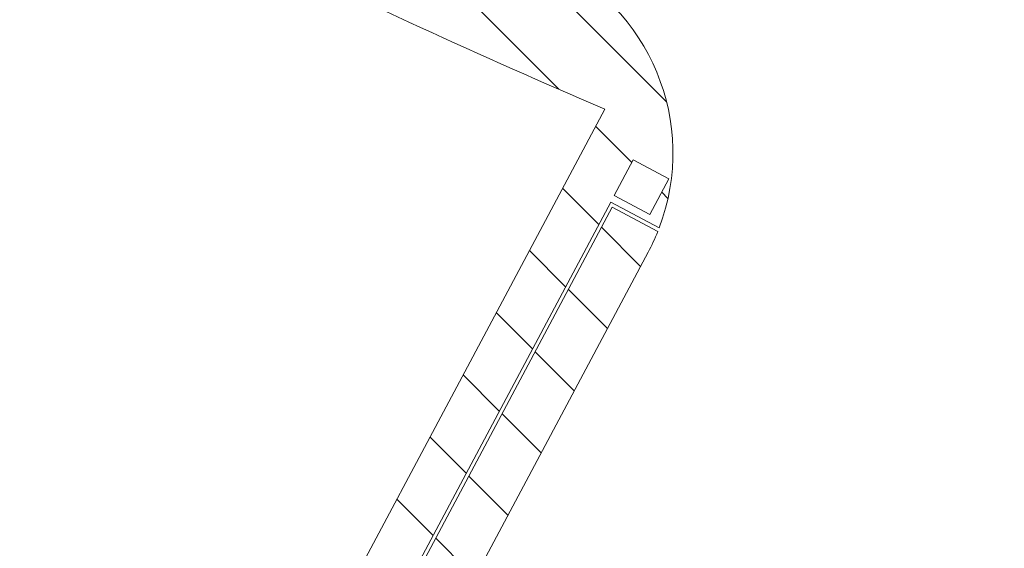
# Model space of a CAD drawing. Header units: metres. Extents: x 167411 to 168816, y 461777 to 462985.
# Tile 413 of 493: x 167774 to 167811, y 462663 to 462683. Entities that reach past the tile are written whole.
import ezdxf

# ---------------------------------------------------------------- set-up
doc = ezdxf.new("R2010")
doc.units = ezdxf.units.M
doc.header["$LTSCALE"] = 0.5
for name, color, linetype, lineweight, true_color in [('Zuid-N-WE-GW-AANVULLEN-menggranulaat', 7, 'Continuous', 18, 0x01ff7f), ('Zuid-N-WE-GW-AANVULLEN-teelgrond 1e grootte boom', 7, 'Continuous', 18, 0x0001ff), ('Zuid-N-WE-GW-AANVULLEN-vrijgekomen grond (uitvullen)', 7, 'Continuous', 18, 0x0100ff), ('Zuid-N-WE-GW-AANVULLEN-zand uitvullen', 7, 'Continuous', 18, 0x3fff01), ('Zuid-N-WE-GW-ONTGRAVEN-grond-menggranulaat', 7, 'Continuous', 18, 0xff0001)]:
    doc.layers.add(name, color=color, linetype=linetype, lineweight=lineweight, true_color=true_color)
pattern_1 = [(135, (0, 0), (-1.767766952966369, -1.767766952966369), [])]

msp = doc.modelspace()

# ---------------------------------------------------------------- hatches: boundary and pattern name
at = {"layer": 'Zuid-N-WE-GW-AANVULLEN-menggranulaat'}
h = msp.add_hatch(dxfattribs=at)
h.set_pattern_fill('ANSI37', color=256, scale=20)
h.set_pattern_definition([(45, (0, 0), (-1.767766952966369, 1.767766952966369), []), (135, (0, 0), (-1.767766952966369, -1.767766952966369), [])])
edge = h.paths.add_edge_path()
edge.add_arc((167803.4791472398, 462466.3690323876), 20.99999999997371, 297.6526232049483, 334.9313167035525)
edge.add_line((167822.5009582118, 462457.4712401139), (167827.8134121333, 462468.8282701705))
edge.add_arc((167808.7916689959, 462477.7260058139), 20.99991456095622, 334.9313782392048, 364.503464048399)
edge.add_line((167829.7267481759, 462479.3749058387), (167827.4790799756, 462507.9125713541))
edge.add_arc((167825.4852546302, 462507.755534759), 2.000000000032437, 4.503402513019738, 90.27156755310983)
edge.add_arc((167824.8460969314, 462642.6050917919), 132.8510717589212, 259.64941472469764, 270.2715675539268, ccw=False)
edge.add_arc((167754.8900732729, 462225.1511423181), 290.4445156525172, 80.86994677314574, 87.31915756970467)
edge.add_arc((167775.0175849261, 462636.516389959), 121.415015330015, 260.654251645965, 266.9109979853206, ccw=False)
edge.add_arc((167974.3146421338, 463868.2755060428), 1369.192570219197, 259.95828140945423, 260.7955184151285, ccw=False)
edge.add_arc((167530.3156294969, 461237.1591816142), 1299.214996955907, 80.9099083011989, 81.3481679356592)
edge.add_line((167725.7562178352, 462521.5900223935), (167726.5613614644, 462523.2881156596))
edge.add_arc((167530.3156294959, 461237.1591816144), 1301.01499695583, 80.90924953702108, 81.32436302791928, ccw=False)
edge.add_arc((167974.3146421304, 463868.2755060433), 1367.392570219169, 259.957655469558, 260.7956117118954)
edge.add_arc((167775.0175849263, 462636.5163899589), 119.6150153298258, 260.6531923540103, 266.9079431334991)
edge.add_arc((167754.8900732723, 462225.1511423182), 292.2445156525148, 80.8661692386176, 87.3178939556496, ccw=False)
edge.add_arc((167824.846096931, 462642.6050917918), 131.0510717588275, 259.6410738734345, 270.081003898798)
edge.add_arc((167825.0285473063, 462513.5541490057), 1.999999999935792, 270.0810038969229, 364.5034025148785)
edge.add_line((167827.0223726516, 462513.711185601), (167826.3476529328, 462522.277808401))
edge.add_arc((167851.2704697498, 462524.2407658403), 25.00000000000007, 159.6344798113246, 184.5034025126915, ccw=False)
edge.add_line((167827.8331801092, 462532.9409643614), (167839.6054740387, 462564.6541099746))
edge.add_arc((167863.0427636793, 462555.9539114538), 25.00000000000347, 92.92646269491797, 159.6344798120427, ccw=False)
edge.add_arc((167859.6731861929, 462621.8678397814), 41.00000000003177, 272.9264626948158, 332.9525938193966)
edge.add_arc((167761.4366320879, 462672.0242893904), 151.2999999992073, 332.9525938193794, 343.4711954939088)
edge.add_arc((167761.4366320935, 462672.0242893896), 151.2999999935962, 343.4711954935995, 352.7182832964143)
edge.add_arc((167761.4366320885, 462672.0242893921), 151.299999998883, 352.7182832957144, 359.9848447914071)
edge.add_arc((167762.6427129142, 462672.126905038), 150.0939816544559, 359.9455512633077, 369.780692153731)
edge.add_arc((167930.1719424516, 462701.5206140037), 19.9999999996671, 191.1198891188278, 191.2334212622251, ccw=False)
edge.add_arc((167737.3431602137, 462663.465514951), 176.548040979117, 11.16895386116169, 18.09769581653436)
edge.add_line((167905.1570562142, 462718.3080812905), (167903.1593950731, 462724.0577253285))
edge.add_arc((167739.6427847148, 462664.0457215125), 174.1812919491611, 20.15357154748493, 22.68530781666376)
edge.add_line((167900.3488921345, 462731.2221273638), (167888.5491926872, 462758.9092599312))
edge.add_arc((165746.7489998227, 461786.7376482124), 2352.110904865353, 24.41348664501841, 26.09998645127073)
edge.add_line((167859.0096983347, 462821.5228676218), (167856.2721985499, 462827.0317757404))
edge.add_line((167856.2721985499, 462827.0317757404), (167849.4427865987, 462840.7263118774))
edge.add_line((167849.4427865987, 462840.7263118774), (167853.1350324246, 462842.2854980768))
edge.add_line((167853.1350324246, 462842.2854980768), (167860.3813711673, 462827.7549278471))
edge.add_line((167860.3813711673, 462827.7549278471), (167861.3957378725, 462825.6996336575))
edge.add_line((167861.3957378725, 462825.6996336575), (167863.1099234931, 462822.2444456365))
edge.add_arc((165737.1791078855, 461782.2200335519), 2366.692335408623, 24.416192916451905, 26.068294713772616, ccw=False)
edge.add_line((167892.2107470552, 462760.5202148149), (167904.0259808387, 462732.7966320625))
edge.add_arc((167739.8099433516, 462664.1044459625), 178.0042791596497, 19.80421544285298, 22.699741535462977, ccw=False)
edge.add_line((167907.2863097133, 462724.4135672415), (167909.2465979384, 462718.6607007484))
edge.add_arc((167740.0904840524, 462664.1680653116), 177.7167357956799, 11.117207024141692, 17.85603628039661, ccw=False)
edge.add_arc((167930.1719424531, 462701.5206139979), 16.00000000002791, 191.1198890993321, 191.4083296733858)
edge.add_arc((167760.3030476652, 462671.9276384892), 156.4335888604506, 0.020354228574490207, 9.726300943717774, ccw=False)
edge.add_arc((167761.4366320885, 462672.0242893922), 155.2999999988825, 352.7182832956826, 359.9848447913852, ccw=False)
edge.add_arc((167761.4366320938, 462672.0242893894), 155.2999999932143, 343.47119549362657, 352.71828329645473, ccw=False)
edge.add_arc((167761.4366320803, 462672.0242893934), 155.3000000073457, 332.95259381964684, 343.47119549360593, ccw=False)
edge.add_arc((167859.6731861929, 462621.8678397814), 45.0000000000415, 272.9264626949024, 332.9525938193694, ccw=False)
edge.add_arc((167863.0427636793, 462555.9539114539), 20.99999999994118, 92.92646269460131, 159.6344798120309)
edge.add_line((167843.3554403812, 462563.2620782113), (167831.5831464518, 462531.548932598))
edge.add_arc((167851.2704697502, 462524.2407658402), 21.00000000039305, 159.6344798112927, 184.5034025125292)
edge.add_line((167830.3353036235, 462522.5918815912), (167833.7143988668, 462479.6889790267))
edge.add_arc((167808.7916777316, 462477.7260042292), 24.99990597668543, -25.068626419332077, 4.503459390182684, ccw=False)
edge.add_line((167831.4366161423, 462467.1334566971), (167826.1241603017, 462455.7764225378))
edge.add_arc((167803.4791472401, 462466.3690323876), 24.99999999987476, 326.0230712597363, 334.93131670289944, ccw=False)
edge.add_line((167824.2107141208, 462452.3975566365), (167824.3351035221, 462452.313727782))
edge.add_arc((167826.6985021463, 462450.7209795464), 2.849999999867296, 146.0230712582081, 226.2503602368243)
edge.add_line((167824.7277028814, 462448.6622298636), (167832.9604662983, 462440.7811726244))
edge.add_line((167832.9604662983, 462440.7811726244), (167832.856741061, 462440.6728163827))
edge.add_line((167832.856741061, 462440.6728163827), (167836.0875973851, 462437.5799832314))
edge.add_arc((167853.3620299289, 462455.6518945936), 24.99999999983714, 226.2924793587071, 277.4629986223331)
edge.add_line((167856.6091772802, 462430.8636708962), (167887.2002697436, 462434.8709683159))
edge.add_line((167887.2002697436, 462434.8709683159), (167887.6548703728, 462431.4006169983))
edge.add_line((167887.6548703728, 462431.4006169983), (167857.0637779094, 462427.3933195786))
edge.add_arc((167853.3620299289, 462455.6518945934), 28.49999999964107, 226.4362674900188, 277.4629986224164, ccw=False)
edge.add_line((167833.7209410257, 462435.0005598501), (167830.4365544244, 462438.1445760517))
edge.add_line((167830.4365544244, 462438.1445760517), (167830.3328291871, 462438.03621981))
edge.add_line((167830.3328291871, 462438.03621981), (167822.1006203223, 462445.9165948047))
edge.add_arc((167820.1298408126, 462443.8578262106), 2.850000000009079, 46.25091003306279, 126.488941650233)
edge.add_line((167818.435038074, 462446.1491454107), (167818.3458420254, 462446.2697441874))
edge.add_arc((167803.479147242, 462466.3690323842), 24.99999999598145, 300.71144744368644, 306.4889533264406, ccw=False)
edge.add_line((167816.2470148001, 462444.8752761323), (167813.2254524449, 462447.7677008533))
at = {"layer": 'Zuid-N-WE-GW-AANVULLEN-teelgrond 1e grootte boom'}
h = msp.add_hatch(dxfattribs=at)
h.set_pattern_fill('ANSI33', color=256, scale=20)
h.set_pattern_definition([(45, (0, 0), (-3.535533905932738, 3.535533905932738), []), (45, (3.5355339, 0), (-3.535533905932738, 3.535533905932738), [2.5, -1.25])])
h.paths.add_polyline_path([(167632.8377178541, 462676.5266989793), (167632.8377178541, 462671.5266989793), (167638.8377178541, 462671.5266989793), (167638.8377178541, 462676.5266989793)])
h.paths.add_polyline_path([(167654.1186690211, 462688.734524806), (167654.1186690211, 462683.734524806), (167660.1186690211, 462683.734524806), (167660.1186690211, 462688.734524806)])
h.paths.add_polyline_path([(167683.8796496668, 462668.6183621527), (167683.8796496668, 462663.6183621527), (167689.8796496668, 462663.6183621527), (167689.8796496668, 462668.6183621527)])
edge = h.paths.add_edge_path()
edge.add_arc((167810.3808444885, 462803.3814329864), 106.5000072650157, 242.86446916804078, 243.3100240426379, ccw=False)
edge.add_line((167761.8065248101, 462708.6038669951), (167760.9984946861, 462707.2503733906))
edge.add_arc((167900.6604039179, 462925.3685778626), 259.0000000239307, 237.3684112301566, 245.5973856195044)
edge.add_line((167793.6555941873, 462689.5063920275), (167800.444228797, 462686.5429145))
edge.add_line((167800.444228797, 462686.5429145), (167800.9974573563, 462686.3120079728))
edge.add_line((167800.9974573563, 462686.3120079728), (167801.2488266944, 462686.9240642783))
edge.add_line((167801.2488266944, 462686.9240642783), (167800.5308514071, 462689.8730815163))
edge.add_line((167800.5308514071, 462689.8730815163), (167797.4306392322, 462691.1075347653))
edge.add_arc((167797.765800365, 462692.0496956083), 1.000000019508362, 246.25729131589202, 250.4176637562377, ccw=False)
edge.add_arc((167900.6603241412, 462925.3684069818), 255.9998115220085, 243.3097077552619, 246.2025355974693, ccw=False)
edge.add_line((167785.6734964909, 462696.646014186), (167766.6099376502, 462706.1854506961))
edge.add_line((167766.6099376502, 462706.1854506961), (167762.5450142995, 462708.2290031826))
edge = h.paths.add_edge_path()
edge.add_line((167729.7955435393, 462731.755873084), (167718.4336053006, 462741.0916000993))
edge.add_arc((167656.8532226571, 462666.1459099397), 97.00000000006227, 50.59119135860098, 61.94803445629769)
edge.add_arc((167611.2368211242, 462580.54133114), 194.0000000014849, 61.94803431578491, 75.54710071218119)
edge.add_arc((167473.7849370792, 462047.1590232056), 744.8082304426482, 75.54877375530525, 77.73469606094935)
edge.add_arc((167473.78493708, 462047.1590232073), 744.8082304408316, 77.73469606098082, 79.04143100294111)
edge.add_line((167615.3723289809, 462778.3856027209), (167614.8020302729, 462775.4403694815))
edge.add_arc((167473.7677960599, 462047.0874752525), 741.8817923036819, 75.54949357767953, 79.04118276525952, ccw=False)
edge.add_arc((167611.2368215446, 462580.5413309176), 191.0000000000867, 51.90992444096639, 75.54949357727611, ccw=False)
edge.add_line((167729.0646370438, 462730.8663318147), (167729.7955435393, 462731.755873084))
edge = h.paths.add_edge_path()
edge.add_arc((167472.8515045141, 461852.3212443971), 938.9999999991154, 85.87992178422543, 87.73106189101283)
edge.add_arc((167502.2273521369, 462593.7395201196), 196.9999999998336, 87.73106189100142, 96.39076555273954)
edge.add_arc((167457.7038466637, 462991.2538688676), 203.0000000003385, 273.55816279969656, 276.39076555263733, ccw=False)
edge.add_line((167470.3023812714, 462788.6451895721), (167468.5569805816, 462788.544200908))
edge.add_arc((167468.503516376, 462789.5427705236), 0.9999998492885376, 126.58263599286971, 273.0647350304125, ccw=False)
edge.add_line((167467.9075349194, 462790.3457685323), (167467.8520288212, 462791.5115153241))
edge.add_line((167467.8520288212, 462791.5115153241), (167463.356459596, 462791.333787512))
edge.add_line((167463.356459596, 462791.333787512), (167463.3627943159, 462791.1097321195))
edge.add_line((167463.3627943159, 462791.1097321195), (167462.3580633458, 462791.0829777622))
edge.add_arc((167462.3345474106, 462789.8042607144), 1.278933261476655, 88.94643464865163, 226.1744196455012)
edge.add_line((167461.448930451, 462788.8815728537), (167462.1728936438, 462788.1917342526))
edge.add_line((167462.1728936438, 462788.1917342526), (167462.1250852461, 462788.1415608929))
edge.add_arc((167466.9677423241, 462794.3276324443), 7.856131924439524, 231.9450104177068, 266.4484992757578)
edge.add_arc((167460.2758619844, 462965.3663968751), 178.9874041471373, 271.9867574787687, 276.4949520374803)
edge.add_arc((167502.2273521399, 462593.7395200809), 195.0000000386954, 93.46616453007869, 96.39076555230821, ccw=False)
edge.add_arc((167496.4837385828, 462688.5657343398), 99.99999999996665, 87.97320017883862, 93.46616452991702, ccw=False)
edge.add_arc((167473.7849370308, 462047.1590232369), 741.8082304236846, 86.95425751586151, 87.97320017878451, ccw=False)
edge.add_arc((167473.7957505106, 462047.2905003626), 741.6763644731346, 83.64190735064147, 86.95455203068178, ccw=False)
edge.add_line((167555.9305037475, 462784.4049500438), (167556.2896047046, 462786.3928943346))
edge.add_arc((167533.3755837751, 462692.3299431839), 96.81369290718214, 76.30923118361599, 85.88914324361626)
edge = h.paths.add_edge_path()
edge.add_line((167584.8977186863, 462782.6331097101), (167584.6325823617, 462780.6366321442))
edge.add_line((167584.6325823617, 462780.6366321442), (167596.1308612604, 462778.8071042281))
edge.add_line((167596.1308612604, 462778.8071042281), (167596.4327265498, 462781.6749466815))
edge.add_line((167596.4327265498, 462781.6749466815), (167593.1436613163, 462782.1492670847))
edge.add_arc((167583.1492237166, 462682.3260606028), 100.3222873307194, 84.28252100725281, 89.00135396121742)
edge = h.paths.add_edge_path()
edge.add_line((167428.3733344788, 462785.1688034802), (167429.6782427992, 462782.4659556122))
edge.add_arc((167439.9861721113, 462760.6301085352), 24.14658618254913, 92.09856876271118, 115.2703350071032, ccw=False)
edge.add_line((167439.1019544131, 462784.7604998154), (167449.4898294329, 462785.1491883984))
edge.add_line((167449.4898294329, 462785.1491883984), (167449.5082445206, 462787.980754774))
edge.add_line((167449.5082445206, 462787.980754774), (167439.1025243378, 462787.5772356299))
edge.add_arc((167438.9928821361, 462762.9630241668), 24.61445565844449, 89.74478183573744, 115.5586891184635)
at = {"layer": 'Zuid-N-WE-GW-AANVULLEN-vrijgekomen grond (uitvullen)'}
h = msp.add_hatch(dxfattribs=at)
h.set_pattern_fill('ANSI31', color=256, scale=20, angle=90)
h.set_pattern_definition(pattern_1)
h.paths.add_polyline_path([(167775.5391849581, 462642.0999371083), (167775.7156347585, 462642.0057804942), (167783.7616418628, 462657.0840239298), (167774.3510267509, 462659.323445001), (167746.2365245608, 462666.9814145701), (167722.4348596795, 462674.8614967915), (167713.1545741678, 462666.7553188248), (167710.9737845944, 462664.8504347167), (167755.8074385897, 462649.7954653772), (167774.362227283, 462639.8943146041)])
edge = h.paths.add_edge_path(flags=16)
edge.add_arc((167709.1099408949, 462518.5281775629), 149.2499999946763, 63.75410351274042, 73.77083389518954)
edge.add_arc((167892.7282366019, 463149.34774088), 507.7499999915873, 250.3740878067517, 253.77083389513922, ccw=False)
edge.add_arc((167721.5434043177, 462669.4664986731), 1.750981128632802, 68.45594841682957, 252.2922271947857)
edge.add_arc((167892.728236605, 463149.3477408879), 511.2499999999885, 250.3740878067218, 253.7708338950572)
edge.add_arc((167709.109940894, 462518.5281775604), 145.7499999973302, 63.74768349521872, 73.77083389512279, ccw=False)
edge.add_arc((167774.174148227, 462650.9013993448), 1.760354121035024, 250.2329625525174, 417.8099362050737)
at = {"layer": 'Zuid-N-WE-GW-AANVULLEN-zand uitvullen'}
h = msp.add_hatch(dxfattribs=at)
h.set_pattern_fill('ANSI31', color=256, scale=20, angle=90)
h.set_pattern_definition(pattern_1)
edge = h.paths.add_edge_path()
edge.add_line((167795.7745702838, 462679.2819564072), (167757.1146434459, 462606.833128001))
edge.add_line((167757.1146434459, 462606.833128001), (167749.736784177, 462607.3596886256))
edge.add_line((167749.736784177, 462607.3596886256), (167738.8258026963, 462608.1384095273))
edge.add_line((167738.8258026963, 462608.1384095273), (167745.8726223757, 462629.0658649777))
edge.add_line((167745.8726223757, 462629.0658649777), (167747.9822027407, 462628.355514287))
edge.add_line((167747.9822027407, 462628.355514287), (167749.1194775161, 462631.7329623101))
edge.add_line((167749.1194775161, 462631.7329623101), (167740.6128257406, 462634.5973736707))
edge.add_line((167740.6128257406, 462634.5973736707), (167740.5011337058, 462634.2656736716))
edge.add_line((167740.5011337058, 462634.2656736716), (167740.4821794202, 462634.2720560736))
edge.add_line((167740.4821794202, 462634.2720560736), (167740.0130728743, 462632.8789160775))
edge.add_line((167740.0130728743, 462632.8789160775), (167740.4188367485, 462632.7422848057))
edge.add_line((167740.4188367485, 462632.7422848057), (167740.5943615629, 462633.2643372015))
edge.add_line((167740.5943615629, 462633.2643372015), (167745.3329329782, 462631.6687367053))
edge.add_line((167745.3329329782, 462631.6687367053), (167738.4718508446, 462611.2928796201))
edge.add_line((167738.4718508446, 462611.2928796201), (167733.7425296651, 462612.8853653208))
edge.add_line((167733.7425296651, 462612.8853653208), (167733.8254888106, 462613.1321054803))
edge.add_line((167733.8254888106, 462613.1321054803), (167733.4097447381, 462613.2732351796))
edge.add_line((167733.4097447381, 462613.2732351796), (167732.335110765, 462610.081816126))
edge.add_arc((167739.8220535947, 462607.5607673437), 7.899999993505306, 161.3902794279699, 172.1651538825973)
edge.add_line((167731.9957991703, 462608.6376803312), (167731.8878886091, 462608.6466573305))
edge.add_line((167731.8878886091, 462608.6466573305), (167731.5318063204, 462604.742568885))
edge.add_line((167731.5318063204, 462604.742568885), (167732.4764264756, 462604.669039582))
edge.add_line((167732.4764264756, 462604.669039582), (167733.5169377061, 462604.5901410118))
edge.add_line((167733.5169377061, 462604.5901410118), (167733.8792757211, 462604.563422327))
edge.add_line((167733.8792757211, 462604.563422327), (167734.0895837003, 462607.5009778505))
edge.add_line((167734.0895837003, 462607.5009778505), (167737.5806483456, 462607.2510425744))
edge.add_line((167737.5806483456, 462607.2510425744), (167737.3702569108, 462604.3123213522))
edge.add_line((167737.3702569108, 462604.3123213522), (167737.5061939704, 462604.3026194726))
edge.add_line((167737.5061939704, 462604.3026194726), (167747.0697048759, 462603.6200680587))
edge.add_line((167747.0697048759, 462603.6200680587), (167748.0671676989, 462603.5488787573))
edge.add_line((167748.0671676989, 462603.5488787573), (167755.6178587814, 462603.0099830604))
edge.add_arc((167756.0307567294, 462608.7952674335), 5.799999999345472, 265.9177003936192, 331.9148606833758)
edge.add_line((167761.1478009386, 462606.0647256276), (167761.6185840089, 462606.9469746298))
edge.add_line((167761.6185840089, 462606.9469746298), (167762.9771284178, 462609.4928912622))
edge.add_line((167762.9771284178, 462609.4928912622), (167761.1244055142, 462610.4815357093))
edge.add_line((167761.1244055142, 462610.4815357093), (167775.2478976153, 462636.9490057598))
edge.add_line((167775.2478976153, 462636.9490057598), (167777.1006205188, 462635.9603613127))
edge.add_line((167777.1006205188, 462635.9603613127), (167777.9574457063, 462637.5660544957))
edge.add_line((167777.9574457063, 462637.5660544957), (167776.1047228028, 462638.5546989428))
edge.add_line((167776.1047228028, 462638.5546989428), (167785.768664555, 462656.6649571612))
edge.add_line((167785.768664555, 462656.6649571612), (167787.880745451, 462656.162350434))
edge.add_line((167787.880745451, 462656.162350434), (167789.3756426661, 462658.9637940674))
edge.add_line((167789.3756426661, 462658.9637940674), (167787.5229204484, 462659.9524384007))
edge.add_line((167787.5229204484, 462659.9524384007), (167795.9970157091, 462675.8329204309))
edge.add_line((167795.9970157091, 462675.8329204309), (167797.7948367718, 462674.873572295))
edge.add_arc((167790.5052691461, 462677.6488567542), 7.799999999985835, 339.1571680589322, 426.0398304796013)
edge.add_arc((167900.5384620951, 462925.2505480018), 263.1499973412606, 245.56021505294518, 246.0398304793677, ccw=False)
edge.add_line((167791.6636534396, 462685.6796876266), (167790.7948063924, 462683.7678547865))
edge.add_arc((167900.5384625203, 462925.2505489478), 265.249998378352, 241.6407369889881, 245.5602150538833, ccw=False)
edge.add_line((167774.5450677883, 462691.83412681), (167775.5425649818, 462693.6820984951))
edge.add_arc((167900.910658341, 462925.933463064), 263.9277461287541, 240.6813251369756, 241.640054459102, ccw=False)
edge.add_line((167771.6740387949, 462695.8122964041), (167770.8129716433, 462696.2981354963))
edge.add_line((167770.8129716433, 462696.2981354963), (167770.7820133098, 462696.2351969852))
edge.add_line((167770.7820133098, 462696.2351969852), (167768.9560676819, 462692.5230366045))
edge.add_arc((167900.5384625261, 462925.2505489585), 267.3499983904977, 240.516506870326, 246.9296879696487)
h.paths.add_polyline_path([(167760.56873133, 462608.7604819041), (167761.2749059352, 462610.0838554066), (167762.5982794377, 462609.3776808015), (167761.8921048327, 462608.054307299)], flags=16)
h.paths.add_polyline_path([(167733.5098151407, 462610.588780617), (167733.9884952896, 462612.0103520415), (167735.4100667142, 462611.5316718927), (167734.9313865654, 462610.1101004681)], flags=16)
edge = h.paths.add_edge_path()
edge.add_line((167725.9364010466, 462609.0111846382), (167725.5930720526, 462605.2469233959))
edge.add_arc((167770.2193073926, 463095.5201039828), 492.3000025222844, 264.7990865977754, 265.4764568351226)
edge.add_line((167731.392232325, 462604.7536109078), (167731.7355957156, 462608.5182492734))
edge.add_arc((167771.6698899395, 463112.6889498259), 505.7497831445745, 264.8118213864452, 265.47117787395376, ccw=False)
h.paths.add_polyline_path([(167775.3055028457, 462636.7595812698), (167777.034710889, 462635.8368464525), (167763.0430380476, 462609.6164061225), (167761.3138300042, 462610.5391409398)], flags=17)
edge = h.paths.add_edge_path(flags=17)
edge.add_line((167789.441552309, 462659.0873089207), (167797.3868113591, 462673.9767488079))
edge.add_arc((167790.5052691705, 462677.6488567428), 7.799999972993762, 331.9148606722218, 338.121644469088)
edge.add_line((167797.7434904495, 462674.7422862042), (167796.0546209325, 462675.6434959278))
edge.add_line((167796.0546209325, 462675.6434959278), (167787.7123449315, 462660.010043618))
edge.add_line((167787.7123449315, 462660.010043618), (167789.441552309, 462659.0873089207))
h.paths.add_polyline_path([(167796.1288349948, 462676.0799501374), (167796.8350095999, 462677.4033236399), (167798.1583831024, 462676.6971490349), (167797.4522084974, 462675.3737755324)], flags=16)
edge = h.paths.add_edge_path(flags=17)
edge.add_line((167775.6657630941, 462693.6155986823), (167774.7347832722, 462691.8908576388))
edge.add_arc((167900.5384625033, 462925.2505489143), 265.1099983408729, 241.6709938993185, 245.5299581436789)
edge.add_line((167790.7252893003, 462683.9532670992), (167791.536197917, 462685.7376107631))
edge.add_arc((167900.5676814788, 462925.3094113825), 263.2157139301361, 241.6717008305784, 245.5292512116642, ccw=False)
at = {"layer": 'Zuid-N-WE-GW-ONTGRAVEN-grond-menggranulaat'}
h = msp.add_hatch(dxfattribs=at)
h.set_pattern_fill('ANSI31', color=256, scale=20)
h.set_pattern_definition([(45, (0, 0), (-1.767766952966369, 1.767766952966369), [])])
edge = h.paths.add_edge_path()
edge.add_line((167853.1350324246, 462842.2854980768), (167849.4427865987, 462840.7263118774))
edge.add_line((167849.4427865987, 462840.7263118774), (167856.2721985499, 462827.0317757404))
edge.add_line((167856.2721985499, 462827.0317757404), (167859.0096983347, 462821.5228676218))
edge.add_arc((165746.7489998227, 461786.7376482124), 2352.110904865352, 24.413486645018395, 26.099986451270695, ccw=False)
edge.add_line((167888.5491926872, 462758.9092599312), (167900.3488921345, 462731.2221273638))
edge.add_arc((167739.6427847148, 462664.0457215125), 174.1812919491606, 20.153571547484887, 22.685307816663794, ccw=False)
edge.add_line((167903.1593950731, 462724.0577253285), (167905.1570562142, 462718.3080812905))
edge.add_arc((167737.3431602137, 462663.465514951), 176.5480409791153, 11.168953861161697, 18.097695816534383, ccw=False)
edge.add_arc((167930.1719424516, 462701.5206140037), 19.99999999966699, 191.1198891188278, 191.2334212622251)
edge.add_arc((167762.6427129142, 462672.126905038), 150.0939816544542, -0.054448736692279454, 9.780692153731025, ccw=False)
edge.add_arc((167761.4366320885, 462672.0242893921), 151.2999999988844, 352.7182832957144, 359.984844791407, ccw=False)
edge.add_arc((167761.4366320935, 462672.0242893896), 151.2999999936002, 343.4711954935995, 352.7182832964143, ccw=False)
edge.add_arc((167761.4366320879, 462672.0242893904), 151.299999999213, 332.95259381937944, 343.4711954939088, ccw=False)
edge.add_arc((167859.6731861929, 462621.8678397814), 41.00000000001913, 272.9264626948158, 332.9525938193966, ccw=False)
edge.add_arc((167863.0427636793, 462555.9539114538), 25.00000000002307, 92.926462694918, 159.6344798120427)
edge.add_line((167839.6054740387, 462564.6541099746), (167827.8331801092, 462532.9409643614))
edge.add_arc((167851.2704697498, 462524.2407658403), 24.99999999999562, 159.6344798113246, 184.5034025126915)
edge.add_line((167826.3476529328, 462522.277808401), (167827.0223726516, 462513.711185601))
edge.add_arc((167825.0285473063, 462513.5541490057), 1.999999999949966, -89.91899610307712, 4.5034025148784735, ccw=False)
edge.add_arc((167824.846096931, 462642.6050917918), 131.0510717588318, 259.6410738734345, 270.08100389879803, ccw=False)
edge.add_arc((167754.8900732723, 462225.1511423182), 292.2445156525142, 80.86616923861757, 87.31789395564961)
edge.add_arc((167775.0175849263, 462636.5163899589), 119.6150153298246, 260.65319235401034, 266.90794313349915, ccw=False)
edge.add_arc((167974.3146421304, 463868.2755060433), 1367.392570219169, 259.957655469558, 260.7956117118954, ccw=False)
edge.add_arc((167530.3156294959, 461237.1591816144), 1301.01499695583, 80.90924953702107, 81.3243630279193)
edge.add_line((167726.5613614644, 462523.2881156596), (167725.7562178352, 462521.5900223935))
edge.add_arc((167530.3156294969, 461237.1591816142), 1299.214996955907, 80.90990830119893, 81.3481679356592, ccw=False)
edge.add_arc((167974.3146421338, 463868.2755060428), 1369.192570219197, 259.9582814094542, 260.7955184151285)
edge.add_arc((167775.0175849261, 462636.516389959), 121.4150153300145, 260.654251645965, 266.9109979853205)
edge.add_arc((167754.8900732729, 462225.1511423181), 290.4445156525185, 80.86994677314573, 87.31915756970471, ccw=False)
edge.add_arc((167824.8460969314, 462642.6050917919), 132.8510717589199, 259.6494147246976, 270.2715675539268)
edge.add_arc((167825.4852546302, 462507.755534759), 2.000000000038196, 4.503402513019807, 90.27156755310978, ccw=False)
edge.add_line((167827.4790799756, 462507.9125713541), (167829.7267481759, 462479.3749058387))
edge.add_arc((167808.7916689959, 462477.7260058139), 20.9999145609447, -25.068621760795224, 4.50346404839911, ccw=False)
edge.add_line((167827.8134121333, 462468.8282701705), (167822.5009582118, 462457.4712401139))
edge.add_arc((167803.4791472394, 462466.369032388), 21.00000000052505, 297.652623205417, 334.9313167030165, ccw=False)
edge.add_line((167813.2254524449, 462447.7677008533), (167816.2470148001, 462444.8752761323))
edge.add_line((167816.2470148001, 462444.8752761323), (167827.0136215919, 462434.5688200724))
edge.add_line((167827.0136215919, 462434.5688200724), (167830.4365544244, 462438.1445760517))
edge.add_line((167830.4365544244, 462438.1445760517), (167833.7209410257, 462435.0005598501))
edge.add_arc((167853.3620299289, 462455.6518945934), 28.49999999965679, 226.4362674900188, 277.4629986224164)
edge.add_line((167857.0637779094, 462427.3933195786), (167887.6548703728, 462431.4006169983))
edge.add_line((167887.6548703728, 462431.4006169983), (167887.2002697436, 462434.8709683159))
edge.add_line((167887.2002697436, 462434.8709683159), (167856.6091772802, 462430.8636708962))
edge.add_arc((167853.3620299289, 462455.6518945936), 24.99999999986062, 226.2924793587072, 277.4629986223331, ccw=False)
edge.add_line((167836.0875973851, 462437.5799832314), (167832.856741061, 462440.6728163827))
edge.add_line((167832.856741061, 462440.6728163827), (167832.9604662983, 462440.7811726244))
edge.add_line((167832.9604662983, 462440.7811726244), (167824.7277028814, 462448.6622298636))
edge.add_arc((167826.6985021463, 462450.7209795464), 2.849999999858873, 146.0230712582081, 226.2503602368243, ccw=False)
edge.add_line((167824.3351035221, 462452.313727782), (167824.2107141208, 462452.3975566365))
edge.add_arc((167803.4791472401, 462466.3690323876), 24.99999999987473, 326.0230712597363, 334.9313167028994)
edge.add_line((167826.1241603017, 462455.7764225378), (167831.4366161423, 462467.1334566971))
edge.add_arc((167808.7916777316, 462477.7260042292), 24.99990597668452, 334.9313735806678, 364.5034593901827)
edge.add_line((167833.7143988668, 462479.6889790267), (167830.3353036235, 462522.5918815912))
edge.add_arc((167851.2704697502, 462524.2407658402), 21.00000000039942, 159.6344798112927, 184.5034025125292, ccw=False)
edge.add_line((167831.5831464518, 462531.548932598), (167843.3554403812, 462563.2620782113))
edge.add_arc((167863.0427636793, 462555.9539114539), 20.99999999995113, 92.9264626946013, 159.6344798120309, ccw=False)
edge.add_arc((167859.6731861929, 462621.8678397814), 45.00000000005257, 272.9264626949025, 332.9525938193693)
edge.add_arc((167761.4366320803, 462672.0242893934), 155.3000000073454, 332.9525938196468, 343.471195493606)
edge.add_arc((167761.4366320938, 462672.0242893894), 155.2999999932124, 343.4711954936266, 352.7182832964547)
edge.add_arc((167761.4366320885, 462672.0242893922), 155.2999999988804, 352.7182832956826, 359.9848447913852)
edge.add_arc((167760.3030476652, 462671.9276384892), 156.4335888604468, 0.02035422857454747, 9.726300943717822)
edge.add_arc((167930.1719424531, 462701.5206139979), 16.00000000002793, 191.1198890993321, 191.4083296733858, ccw=False)
edge.add_arc((167740.0904840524, 462664.1680653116), 177.7167357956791, 11.11720702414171, 17.85603628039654)
edge.add_line((167909.2465979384, 462718.6607007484), (167907.2863097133, 462724.4135672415))
edge.add_arc((167739.8099433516, 462664.1044459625), 178.0042791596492, 19.80421544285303, 22.69974153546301)
edge.add_line((167904.0259808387, 462732.7966320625), (167892.2107470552, 462760.5202148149))
edge.add_arc((165737.1791078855, 461782.2200335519), 2366.692335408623, 24.41619291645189, 26.06829471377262)
edge.add_line((167863.1099234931, 462822.2444456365), (167861.3957378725, 462825.6996336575))
edge.add_line((167861.3957378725, 462825.6996336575), (167860.3813711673, 462827.7549278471))
edge.add_line((167860.3813711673, 462827.7549278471), (167853.1350324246, 462842.2854980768))

# ---------------------------------------------------------------- linework, layer by layer
at = {"layer": 'Zuid-N-WE-GW-AANVULLEN-zand uitvullen'}
msp.add_lwpolyline([(167787.5229204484, 462659.9524384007), (167795.9970157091, 462675.8329204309), (167797.7948367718, 462674.873572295, 0.3983661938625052), (167793.6728606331, 462684.7767150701, -0.00209272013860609), (167791.6636534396, 462685.6796876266), (167790.7948063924, 462683.7678547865, -0.01710361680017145), (167774.5450677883, 462691.83412681), (167775.5425649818, 462693.6820984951, -0.004183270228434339), (167771.6740387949, 462695.8122964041), (167770.8129716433, 462696.2981354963), (167770.7820133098, 462696.2351969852), (167768.9560676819, 462692.5230366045, 0.02799008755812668), (167795.7745702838, 462679.2819564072), (167757.1146434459, 462606.833128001)], format="xyb", dxfattribs=at)
msp.add_lwpolyline([(167796.1288349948, 462676.0799501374), (167796.8350095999, 462677.4033236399), (167798.1583831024, 462676.6971490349), (167797.4522084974, 462675.3737755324), (167796.1288349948, 462676.0799501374)], close=True, dxfattribs=at)
msp.add_lwpolyline([(167789.441552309, 462659.0873089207), (167797.3868113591, 462673.9767488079, 0.02708882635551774), (167797.7434904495, 462674.7422862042), (167796.0546209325, 462675.6434959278), (167787.7123449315, 462660.010043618)], format="xyb", close=True, dxfattribs=at)

doc.saveas('drawing.dxf')
